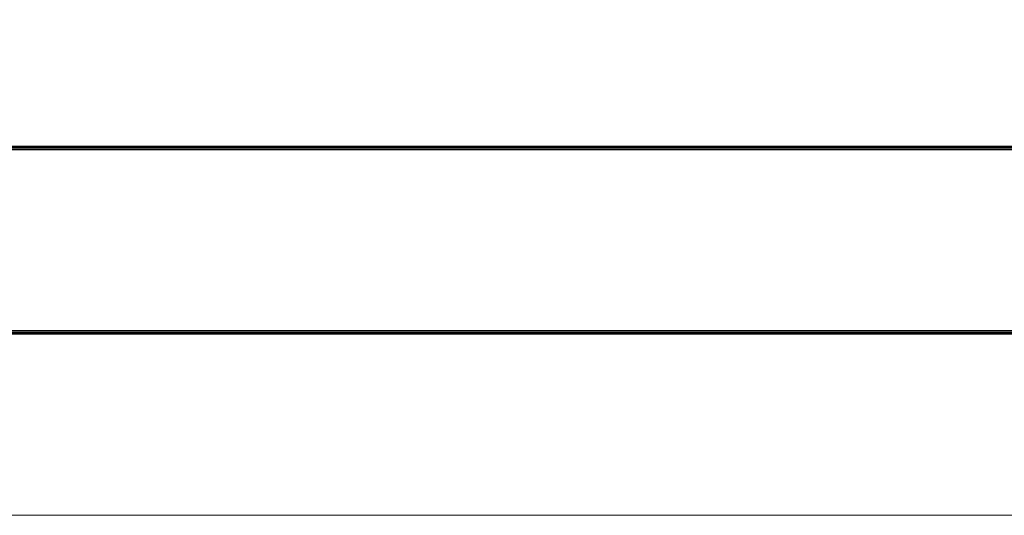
# Model space of a CAD drawing. Header units: millimetres. Extents: x -1290 to 1795, y -4192 to -1311.
# Tile 878 of 1056: x 1503.57 to 1509.43, y -2288.75 to -2285.8. Entities that reach past the tile are written whole.
import ezdxf

# ---------------------------------------------------------------- set-up
doc = ezdxf.new("R2010")
doc.units = ezdxf.units.MM
doc.layers.add('30', color=7, linetype='Continuous')
doc.layers.add('Aparatura', color=7, linetype='Continuous', lineweight=13)

# ---------------------------------------------------------------- blocks, each defined once
blk = doc.blocks.new('*U312')
at = {"layer": '30', "color": 7}
for points in [[(548.842747, -712.390705), (117.158256, -712.390705), (117.158256, -713.905613), (117.158256, -734.976603), (117.158256, -736.491511), (548.842747, -736.491511), (548.842747, -734.976603), (548.842747, -713.905613), (548.842747, -712.390705)], [(117.158256, -736.403532), (548.842747, -736.403532), (117.158256, -736.403532)], [(548.842747, -736.403532), (117.158256, -736.403532), (117.158256, -737.881379), (117.158256, -739.442877), (117.158256, -741.980311), (548.842747, -741.980311), (548.842747, -739.442877), (548.842747, -737.881379), (548.842747, -736.403532)], [(548.79978, -736.446624), (117.201224, -736.446624), (117.201224, -737.901632), (117.201224, -739.438998), (117.201224, -741.937219), (548.79978, -741.937219), (548.79978, -739.438998), (548.79978, -737.901632), (548.79978, -736.446624)], [(117.158256, -741.892332), (548.842747, -741.892332), (117.158256, -741.892332)]]:
    blk.add_lwpolyline(points, close=True, dxfattribs=at)

msp = doc.modelspace()

# ---------------------------------------------------------------- linework, layer by layer
at = {"layer": 'Aparatura', "color": 7, "lineweight": 13}
msp.add_lwpolyline([(1428.3433, -2279.7538), (1514.6895, -2279.7538), (1514.6895, -2288.7503), (1428.3433, -2288.7503), (1428.3433, -2279.7538)], close=True, dxfattribs=at)
msp.add_lwpolyline([(1428.3433, -2288.7499), (1514.6895, -2288.7499)], dxfattribs=at)

# ---------------------------------------------------------------- block references
at = {"layer": 'Aparatura', "color": 7, "lineweight": 13, "xscale": 0.2, "yscale": 0.2, "zscale": 0.2}
msp.add_blockref('*U312', (1404.8289, -2139.2723), dxfattribs=at)

doc.saveas('drawing.dxf')
